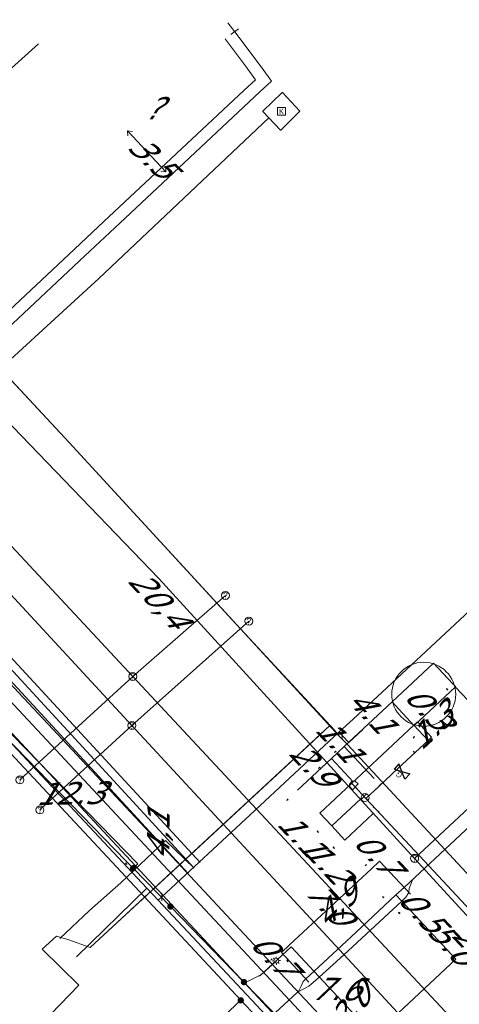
# Model space of a CAD drawing. Header units: metres. Extents: x 124576 to 133557, y 395865 to 402386.
# Tile 366 of 447: x 130347 to 130375, y 400953 to 401015. Entities that reach past the tile are written whole.
import ezdxf
from ezdxf.enums import TextEntityAlignment as Align

# ---------------------------------------------------------------- set-up
doc = ezdxf.new("R2010")
doc.units = ezdxf.units.M
doc.header["$MEASUREMENT"] = 0
for name, color, linetype, lineweight, true_color in [('LG_Datatransport_Eurofiber_Nederland_BV', 3, 'Continuous', 13, 0x00ff00), ('LG_Datatransport_KPN_BV', 3, 'Continuous', 13, 0x00ff00), ('LG_Gas_Hoge_Druk', 7, 'Continuous', 13, 0xff9b00), ('LG_Gas_Hoge_Druk_Enexis_Netbeheer_BV', 7, 'Continuous', 13, 0xff9b00), ('LG_Gas_Hoge_Druk_P_Enexis_Netbeheer_BV', 7, 'Continuous', 13, 0xff9b00), ('LG_Gas_Lage_Druk', 7, 'Continuous', 13, 0xffdc7d), ('LG_Gas_Lage_Druk_P_Enexis_Netbeheer_BV', 7, 'Continuous', 13, 0xffdc7d), ('LG_Laag_Spanning', 7, 'Continuous', 13, 0x960000), ('LG_Laag_Spanning_Enexis_Netbeheer_BV', 7, 'Continuous', 13, 0x960000), ('LG_Midden_Spanning', 7, 'Continuous', 13, 0xd20000), ('LG_Midden_Spanning_Enexis_Netbeheer_BV', 7, 'Continuous', 13, 0xd20000), ('LG_Riool_Vrij_Verval_Gemeente_Tilburg_Ruimtelijke_Uitvoering', 7, 'Continuous', 13, 0xca00a0), ('LG_unet-4_Brabant_Water', 5, 'Continuous', 13, 0x0000ff), ('LG_warmte_Ennatuurlijk_BV', 7, 'Continuous', 13, 0x008080), ('MV_warmte_lijn', 7, 'Continuous', 0, 0x008080)]:
    doc.layers.add(name, color=color, linetype=linetype, lineweight=lineweight, true_color=true_color)
for name, color, linetype, lineweight in [('LG_Datatransport_P_KPN_BV', 7, 'Continuous', 0), ('LG_Laag_Spanning_P_Enexis_Netbeheer_BV', 7, 'Continuous', 0), ('LG_Midden_Spanning_P_Enexis_Netbeheer_BV', 7, 'Continuous', 0), ('LG_n00003_Spitters_Electrotechniek_BV', 7, 'Continuous', 13), ('LG_overig_P_Gemeente_Tilburg_Ruimtelijke_Uitvoering', 7, 'Continuous', 0), ('LG_Riool_Vrij_Verval_P_Gemeente_Tilburg_Ruimtelijke_Uitvoering', 7, 'Continuous', 0), ('LG_unet-4_P_Brabant_Water', 7, 'Continuous', 0), ('MV_Datatransport', 7, 'Continuous', 0), ('MV_Gas_Hoge_Druk', 7, 'Continuous', 0), ('MV_Gas_Hoge_Druk_lijn', 7, 'Continuous', 0), ('MV_Gas_Hoge_Druk_pijl', 7, 'Continuous', 0), ('MV_Laag_Spanning', 7, 'Continuous', 0), ('MV_Laag_Spanning_lijn', 7, 'Continuous', 0), ('MV_Laag_Spanning_pijl', 7, 'Continuous', 0), ('MV_Midden_Spanning', 7, 'Continuous', 0), ('MV_Midden_Spanning_lijn', 7, 'Continuous', 0), ('MV_Midden_Spanning_pijl', 7, 'Continuous', 0), ('MV_unet-4', 7, 'Continuous', 0), ('MV_warmte', 7, 'Continuous', 0)]:
    doc.layers.add(name, color=color, linetype=linetype, lineweight=lineweight)
doc.styles.add('Klic_Annotatie', font='verdanai.ttf', dxfattribs={"oblique": 20, "height": 1.4})
doc.styles.add('Style-Arial Narrow', font='ARIALN.TTF')

# ---------------------------------------------------------------- blocks, each defined once
blk = doc.blocks.new('Mof')
at = {"layer": 'LG_Laag_Spanning_P_Enexis_Netbeheer_BV'}
h = blk.add_hatch(color=256, dxfattribs=at)
edge = h.paths.add_edge_path()
edge.add_arc((0, 0), 2, 0, 360)
blk = doc.blocks.new('Mof_1')
at = {"layer": 'LG_Midden_Spanning_P_Enexis_Netbeheer_BV'}
h = blk.add_hatch(color=256, dxfattribs=at)
edge = h.paths.add_edge_path()
edge.add_arc((0, 0), 2, 0, 360)
blk = doc.blocks.new('Streetlight')
at = {"layer": 'LG_Laag_Spanning_P_Enexis_Netbeheer_BV'}
for p, q in [((-1.77, 1.77), (-1.06, 1.06)), ((0, 2.5), (0, 1.5)), ((1.77, 1.77), (1.06, 1.06)), ((-1.06, -1.06), (-1.77, -1.77)), ((0, -1.5), (0, -2.5)), ((1.06, -1.06), (1.77, -1.77))]:
    blk.add_line(p, q, dxfattribs=at)
at = {"layer": 'LG_Laag_Spanning_P_Enexis_Netbeheer_BV', "flags": 128}
for points in [[(-2.5, 0), (-1.5, 0)], [(1.5, 0), (2.5, 0)]]:
    blk.add_lwpolyline(points, dxfattribs=at)
at = {"layer": 'LG_Laag_Spanning_P_Enexis_Netbeheer_BV'}
blk.add_circle((0, 0), 1.5, dxfattribs=at)
blk = doc.blocks.new('Eindkap_1')
at = {"layer": 'LG_Gas_Hoge_Druk_P_Enexis_Netbeheer_BV', "flags": 128}
blk.add_lwpolyline([(-0.75, -2.5), (1.75, -2.5), (1.75, 2.5), (-0.75, 2.5), (-2.02, 1.24), (-2.02, -1.24), (-0.75, -2.5)], close=True, dxfattribs=at)
blk = doc.blocks.new('Verloopstuk_1')
at = {"layer": 'LG_Gas_Hoge_Druk_P_Enexis_Netbeheer_BV', "lineweight": 30, "flags": 128}
for points in [[(-3.02, -0.01), (-7.65, -2.3), (-7.57, 2.29), (-3.02, -0.01)], [(-3.02, -0.01), (1.62, -2.3), (1.54, 2.29), (-3.02, -0.01)]]:
    blk.add_lwpolyline(points, close=True, dxfattribs=at)
at = {"layer": 'LG_Gas_Hoge_Druk_P_Enexis_Netbeheer_BV', "color": 7, "linetype": 'Continuous', "style": 'Style-Arial Narrow'}
blk.add_text('G', height=3.5, dxfattribs=at).set_placement((-3.05, 2.63), align=Align.MIDDLE_CENTER)
blk = doc.blocks.new('Tstuk_1')
at = {"layer": 'LG_Gas_Hoge_Druk_P_Enexis_Netbeheer_BV'}
for p, q in [((-2.28, 1.77), (2.28, 1.77)), ((0, -1.77), (0, 1.77))]:
    blk.add_line(p, q, dxfattribs=at)
blk.add_circle((0, 0.73), 2.5, dxfattribs=at)
blk = doc.blocks.new('Afsluiter_1')
at = {"layer": 'LG_Gas_Hoge_Druk_P_Enexis_Netbeheer_BV'}
blk.add_line((0, -2.5), (0, 2.5), dxfattribs=at)
at = {"layer": 'LG_Gas_Hoge_Druk_P_Enexis_Netbeheer_BV', "extrusion": (0, 0, -1)}
blk.add_solid([(0.25, 2.5), (-0.25, 2.5), (0.25, -2.5), (-0.25, -2.5)], dxfattribs=at)
blk = doc.blocks.new('m_pijl')
at = {"layer": 'MV_Laag_Spanning_pijl'}
blk.add_hatch(color=7, dxfattribs=at).paths.add_polyline_path([(-1, -0.33), (-1, 0), (-1, 0.33), (0, 0)])
at = {"layer": 'MV_Laag_Spanning_pijl', "flags": 128}
blk.add_lwpolyline([(-1, 0), (-1, 0.33), (0, 0), (-1, -0.33), (-1, 0)], close=True, dxfattribs=at)
blk = doc.blocks.new('m_pijl_1')
at = {"layer": 'MV_Midden_Spanning_pijl'}
blk.add_hatch(color=7, dxfattribs=at).paths.add_polyline_path([(-1, -0.33), (-1, 0), (-1, 0.33), (0, 0)])
at = {"layer": 'MV_Midden_Spanning_pijl', "flags": 128}
blk.add_lwpolyline([(-1, 0), (-1, 0.33), (0, 0), (-1, -0.33), (-1, 0)], close=True, dxfattribs=at)
blk = doc.blocks.new('m_pijl_3')
at = {"layer": 'MV_Gas_Hoge_Druk_pijl'}
blk.add_hatch(color=7, dxfattribs=at).paths.add_polyline_path([(-1, -0.33), (-1, 0), (-1, 0.33), (0, 0)])
at = {"layer": 'MV_Gas_Hoge_Druk_pijl', "flags": 128}
blk.add_lwpolyline([(-1, 0), (-1, 0.33), (0, 0), (-1, -0.33), (-1, 0)], close=True, dxfattribs=at)
blk = doc.blocks.new('Klantstation')
at = {"layer": 'LG_Laag_Spanning_P_Enexis_Netbeheer_BV', "flags": 128}
blk.add_lwpolyline([(-2.5, -2.31), (2.5, -2.31), (2.5, 2.31), (-2.5, 2.31), (-2.5, -2.31)], close=True, dxfattribs=at)
at = {"layer": 'LG_Laag_Spanning_P_Enexis_Netbeheer_BV', "color": 7, "linetype": 'Continuous', "style": 'Style-Arial Narrow'}
blk.add_text('K', height=3.5, dxfattribs=at).set_placement((0, 0), align=Align.MIDDLE_CENTER)
blk = doc.blocks.new('Klantstation_1')
at = {"layer": 'LG_Midden_Spanning_P_Enexis_Netbeheer_BV', "flags": 128}
blk.add_lwpolyline([(-2.5, -2.31), (2.5, -2.31), (2.5, 2.31), (-2.5, 2.31), (-2.5, -2.31)], close=True, dxfattribs=at)
at = {"layer": 'LG_Midden_Spanning_P_Enexis_Netbeheer_BV', "color": 7, "linetype": 'Continuous', "style": 'Style-Arial Narrow'}
blk.add_text('K', height=3.5, dxfattribs=at).set_placement((0, 0), align=Align.MIDDLE_CENTER)
blk = doc.blocks.new('Afsluiter_2')
at = {"layer": 'LG_unet-4_P_Brabant_Water'}
blk.add_line((0, -2.5), (0, 2.5), dxfattribs=at)
blk.add_solid([(-0.25, 2.5), (0.25, 2.5), (-0.25, -2.5), (0.25, -2.5)], dxfattribs=at)
blk = doc.blocks.new('Onbekend_1')
at = {"layer": 'LG_overig_P_Gemeente_Tilburg_Ruimtelijke_Uitvoering'}
blk.add_hatch(color=256, dxfattribs=at).paths.add_polyline_path([(-0.25, -1.07, -0.262633), (0.23, 0.15), (0.59, 0.47, 0.379827), (0.7, 1.26), (0.69, 1.26, 0.228508), (-0.03, 1.53), (-0.03, 1.52, 0.459053), (-0.82, 0.79), (-1.29, 0.85, -0.414214), (-0.08, 2, -0.243799), (1.09, 1.52, -0.379827), (0.9, 0.11), (0.54, -0.2, 0.262633), (0.23, -1.08), (-0.17, -1.07)])
blk.add_circle((0, 0), 2.5, dxfattribs=at)
at = {"layer": 'LG_overig_P_Gemeente_Tilburg_Ruimtelijke_Uitvoering', "extrusion": (0, 0, -1)}
blk.add_solid([(0.34, -2.06), (-0.21, -2.06), (0.34, -1.51), (-0.21, -1.51)], dxfattribs=at)
blk = doc.blocks.new('Onbekend_2')
at = {"layer": 'LG_Riool_Vrij_Verval_P_Gemeente_Tilburg_Ruimtelijke_Uitvoering'}
blk.add_hatch(color=256, dxfattribs=at).paths.add_polyline_path([(-0.25, -1.07, -0.262633), (0.23, 0.15), (0.59, 0.47, 0.379827), (0.7, 1.26), (0.69, 1.26, 0.228508), (-0.03, 1.53), (-0.03, 1.52, 0.459053), (-0.82, 0.79), (-1.29, 0.85, -0.414214), (-0.08, 2, -0.243799), (1.09, 1.52, -0.379827), (0.9, 0.11), (0.54, -0.2, 0.262633), (0.23, -1.08), (-0.17, -1.07)])
blk.add_circle((0, 0), 2.5, dxfattribs=at)
at = {"layer": 'LG_Riool_Vrij_Verval_P_Gemeente_Tilburg_Ruimtelijke_Uitvoering', "extrusion": (0, 0, -1)}
blk.add_solid([(0.34, -2.06), (-0.21, -2.06), (0.34, -1.51), (-0.21, -1.51)], dxfattribs=at)
blk = doc.blocks.new('Onbekend_3')
at = {"layer": 'LG_Datatransport_P_KPN_BV'}
blk.add_hatch(color=256, dxfattribs=at).paths.add_polyline_path([(-0.25, -1.07, -0.262633), (0.23, 0.15), (0.59, 0.47, 0.379827), (0.7, 1.26), (0.69, 1.26, 0.228508), (-0.03, 1.53), (-0.03, 1.52, 0.459053), (-0.82, 0.79), (-1.29, 0.85, -0.414214), (-0.08, 2, -0.243799), (1.09, 1.52, -0.379827), (0.9, 0.11), (0.54, -0.2, 0.262633), (0.23, -1.08), (-0.17, -1.07)])
blk.add_circle((0, 0), 2.5, dxfattribs=at)
at = {"layer": 'LG_Datatransport_P_KPN_BV', "extrusion": (0, 0, -1)}
blk.add_solid([(0.34, -2.06), (-0.21, -2.06), (0.34, -1.51), (-0.21, -1.51)], dxfattribs=at)

msp = doc.modelspace()

# ---------------------------------------------------------------- linework, layer by layer
at = {"layer": 'LG_Datatransport_Eurofiber_Nederland_BV'}
msp.add_line((130358.3, 400962.9), (130365.355, 400969.451), dxfattribs=at)
at = {"layer": 'LG_Datatransport_Eurofiber_Nederland_BV', "flags": 128}
for points in [[(130421.493, 400911), (130421.6, 400911.1), (130416.3, 400916.9), (130409, 400924.9), (130398.7, 400936), (130390.2, 400945.2), (130378.9, 400957.5), (130378.1, 400958.3), (130377.6, 400958.8), (130377.3, 400959.2), (130375.5, 400961.2), (130367.8, 400969.5), (130367.3, 400970), (130367, 400970.4), (130360.6, 400977.3), (130350.4, 400988.4), (130336.6, 401003.2), (130336.1, 401003.6), (130335.8, 401004), (130332.8, 401007.3), (130341.9, 401015.6), (130343.7, 401017), (130365.293, 401035.361)], [(130409, 400924.9), (130400.88, 400933.64), (130378.1, 400958.3), (130377.6, 400958.8), (130377.3, 400959.2), (130375.5, 400961.2), (130367.8, 400969.5), (130367.3, 400970), (130367, 400970.4), (130360.6, 400977.3), (130350.4, 400988.4), (130338.21, 401001.48), (130336.6, 401003.2), (130336.1, 401003.6), (130332.8, 401007.3), (130321.98, 401018.07)], [(130375.5, 400961.2), (130367.8, 400969.5), (130367.3, 400970), (130367, 400970.4), (130360.6, 400977.3), (130350.4, 400988.4), (130336.6, 401003.2), (130336.1, 401003.6), (130335.8, 401004), (130334.5, 401005.4), (130325, 400996.6), (130323.7, 400995.4), (130321.9, 400997.4), (130320.6, 400998.6), (130319.7, 400999.3), (130319.1, 400999.7), (130318, 401000.3), (130317.1, 401000.6), (130316.3, 401000.9), (130315.5, 401001.1), (130314.1, 401001.3), (130313.5, 401001.3), (130312.7, 401001.3), (130311.9, 401001.3)], [(130338.207, 401001.477), (130350.4, 400988.4), (130367.3, 400970)], [(130365.355, 400969.451), (130366.7, 400970.7), (130367.3, 400970)], [(130421.493, 400911), (130421.6, 400911.1), (130409, 400924.9), (130398.7, 400936), (130378.9, 400957.5), (130378.1, 400958.3), (130377.6, 400958.8), (130375.5, 400961.2), (130367.8, 400969.5), (130367.3, 400970), (130366.7, 400970.7), (130365.532, 400969.616)], [(130367.3, 400970), (130367.8, 400969.5), (130375.5, 400961.2), (130377.3, 400959.2), (130377.6, 400958.8)], [(130335.1, 400938), (130351.001, 400954.431), (130348.697, 400956.684), (130349.6, 400957.5), (130350.3, 400957.3), (130351.7, 400956.8), (130365.532, 400969.616)], [(130349.6, 400957.5), (130350.3, 400957.3), (130351.7, 400956.8), (130358.3, 400962.9)]]:
    msp.add_lwpolyline(points, dxfattribs=at)
at = {"layer": 'LG_Datatransport_KPN_BV', "flags": 128}
for points in [[(130321.315, 401016.152), (130329.04, 401007.883), (130336.632, 401000), (130356.003, 400979.889), (130372.007, 400962.379)], [(130372.007, 400962.379), (130379.134, 400969.033), (130393.981, 400984.147), (130407.774, 401000), (130411.358, 401004.118), (130414.054, 401007.48), (130414.225, 401007.623), (130414.407, 401007.752), (130414.599, 401007.866), (130414.799, 401007.963), (130415.007, 401008.043), (130415.221, 401008.106), (130415.439, 401008.152), (130415.66, 401008.179), (130415.883, 401008.188), (130416.106, 401008.179), (130416.327, 401008.151), (130419.553, 401006.538)], [(130321.867, 400997.969), (130339.952, 400978.598), (130346.253, 400970.791), (130366.775, 400948.773), (130378.967, 400935.607), (130384.14, 400929.9)], [(130376.842, 400957.091), (130376.407, 400957.567), (130372.007, 400962.379)]]:
    msp.add_lwpolyline(points, dxfattribs=at)
at = {"layer": 'LG_Gas_Hoge_Druk', "flags": 128}
msp.add_lwpolyline([(130371.964, 400970.7), (130371.965, 400970.7), (130371.966, 400970.701), (130371.967, 400970.701), (130371.968, 400970.702), (130371.97, 400970.703), (130374.555, 400973.115), (130374.556, 400973.116), (130374.556, 400973.117), (130374.557, 400973.118), (130374.558, 400973.119), (130374.558, 400973.12), (130374.558, 400973.121), (130374.558, 400973.123), (130374.558, 400973.124), (130374.557, 400973.125), (130374.557, 400973.126), (130374.556, 400973.127), (130374.555, 400973.129), (130374.395, 400973.3), (130373.19, 400974.591), (130373.189, 400974.592), (130373.188, 400974.592), (130373.187, 400974.593), (130373.186, 400974.594), (130373.185, 400974.594), (130373.184, 400974.594), (130373.182, 400974.594), (130373.181, 400974.594), (130373.18, 400974.593), (130373.179, 400974.593), (130373.178, 400974.592), (130373.176, 400974.591), (130370.591, 400972.179), (130370.59, 400972.178), (130370.59, 400972.177), (130370.589, 400972.176), (130370.589, 400972.175), (130370.588, 400972.174), (130370.588, 400972.173), (130370.588, 400972.171), (130370.588, 400972.17), (130370.589, 400972.169), (130370.589, 400972.168), (130370.59, 400972.167), (130370.591, 400972.165), (130371.956, 400970.703), (130371.957, 400970.702), (130371.958, 400970.702), (130371.959, 400970.701), (130371.96, 400970.701), (130371.961, 400970.7), (130371.962, 400970.7), (130371.964, 400970.7)], dxfattribs=at)
at = {"layer": 'LG_Gas_Hoge_Druk_Enexis_Netbeheer_BV'}
for p, q in [((130369.767, 400966.881), (130370.985, 400968.018)), ((130368.231, 400966.909), (130368.168, 400966.977)), ((130368.96, 400966.128), (130368.231, 400966.909)), ((130368.96, 400966.128), (130369.767, 400966.881)), ((130369.602, 400965.439), (130368.96, 400966.128))]:
    msp.add_line(p, q, dxfattribs=at)
at = {"layer": 'LG_Gas_Hoge_Druk_Enexis_Netbeheer_BV', "flags": 128}
for points in [[(130370.985, 400968.018), (130372.85, 400969.76), (130373.069, 400969.965), (130372.183, 400970.915)], [(130420.543, 400911), (130408.08, 400924.189), (130388.846, 400944.809), (130372.309, 400962.538), (130369.602, 400965.439)]]:
    msp.add_lwpolyline(points, dxfattribs=at)
at = {"layer": 'LG_Gas_Hoge_Druk_P_Enexis_Netbeheer_BV'}
msp.add_circle((130372.573, 400972.647), 2, dxfattribs=at)
at = {"layer": 'LG_Gas_Lage_Druk', "flags": 128}
msp.add_lwpolyline([(130371.964, 400970.7), (130371.965, 400970.7), (130371.966, 400970.701), (130371.967, 400970.701), (130371.968, 400970.702), (130371.97, 400970.703), (130374.555, 400973.115), (130374.556, 400973.116), (130374.556, 400973.117), (130374.557, 400973.118), (130374.558, 400973.119), (130374.558, 400973.12), (130374.558, 400973.121), (130374.558, 400973.123), (130374.558, 400973.124), (130374.557, 400973.125), (130374.557, 400973.126), (130374.556, 400973.127), (130374.555, 400973.129), (130374.395, 400973.3), (130373.19, 400974.591), (130373.189, 400974.592), (130373.188, 400974.592), (130373.187, 400974.593), (130373.186, 400974.594), (130373.185, 400974.594), (130373.184, 400974.594), (130373.182, 400974.594), (130373.181, 400974.594), (130373.18, 400974.593), (130373.179, 400974.593), (130373.178, 400974.592), (130373.176, 400974.591), (130370.591, 400972.179), (130370.59, 400972.178), (130370.59, 400972.177), (130370.589, 400972.176), (130370.589, 400972.175), (130370.588, 400972.174), (130370.588, 400972.173), (130370.588, 400972.171), (130370.588, 400972.17), (130370.589, 400972.169), (130370.589, 400972.168), (130370.59, 400972.167), (130370.591, 400972.165), (130371.956, 400970.703), (130371.957, 400970.702), (130371.958, 400970.702), (130371.959, 400970.701), (130371.96, 400970.701), (130371.961, 400970.7), (130371.962, 400970.7), (130371.964, 400970.7)], dxfattribs=at)
at = {"layer": 'LG_Gas_Lage_Druk_P_Enexis_Netbeheer_BV'}
msp.add_circle((130372.573, 400972.647), 2, dxfattribs=at)
at = {"layer": 'LG_Laag_Spanning', "flags": 128}
msp.add_lwpolyline([(130363.619, 401007.952), (130363.62, 401007.952), (130363.621, 401007.953), (130363.622, 401007.953), (130363.624, 401007.954), (130363.625, 401007.954), (130363.625, 401007.955), (130364.833, 401009.134), (130364.834, 401009.135), (130364.835, 401009.136), (130364.835, 401009.137), (130364.836, 401009.138), (130364.836, 401009.139), (130364.836, 401009.141), (130364.836, 401009.142), (130364.836, 401009.143), (130364.835, 401009.144), (130364.835, 401009.146), (130364.834, 401009.147), (130364.833, 401009.148), (130363.731, 401010.313), (130363.73, 401010.314), (130363.729, 401010.314), (130363.728, 401010.315), (130363.727, 401010.316), (130363.726, 401010.316), (130363.725, 401010.316), (130363.723, 401010.316), (130363.722, 401010.316), (130363.721, 401010.315), (130363.72, 401010.315), (130363.719, 401010.314), (130363.718, 401010.314), (130363.717, 401010.313), (130362.509, 401009.134), (130362.508, 401009.133), (130362.507, 401009.132), (130362.507, 401009.131), (130362.506, 401009.13), (130362.506, 401009.129), (130362.506, 401009.127), (130362.506, 401009.126), (130362.506, 401009.125), (130362.507, 401009.124), (130362.507, 401009.123), (130362.508, 401009.121), (130362.509, 401009.12), (130363.611, 401007.955), (130363.612, 401007.954), (130363.613, 401007.954), (130363.614, 401007.953), (130363.615, 401007.953), (130363.616, 401007.952), (130363.617, 401007.952), (130363.619, 401007.952)], dxfattribs=at)
at = {"layer": 'LG_Laag_Spanning_Enexis_Netbeheer_BV', "flags": 128}
for points in [[(130367.061, 400948.738), (130361.328, 400954.632), (130356.725, 400959.364), (130354.393, 400961.762), (130353.964, 400962.203), (130341.481, 400975.035), (130340.459, 400976.13), (130330.53, 400986.775), (130330.265, 400987.059), (130329.916, 400987.433), (130328.988, 400988.428), (130324.475, 400993.266), (130324.089, 400993.68), (130321.329, 400996.638), (130321.01, 400996.98), (130320.054, 400998.005), (130317.871, 400999.691), (130315.327, 401000.546), (130310.844, 401000.26), (130307.489, 400998.346)], [(130367.061, 400948.738), (130361.328, 400954.632), (130356.725, 400959.364), (130354.393, 400961.762), (130353.964, 400962.203), (130341.481, 400975.035), (130340.459, 400976.13), (130330.53, 400986.775), (130330.265, 400987.059), (130329.916, 400987.433), (130328.988, 400988.428), (130324.475, 400993.266), (130324.089, 400993.68), (130321.329, 400996.638), (130321.01, 400996.98), (130320.054, 400998.005), (130317.871, 400999.691), (130315.327, 401000.546), (130310.844, 401000.26)], [(130402.252, 400911), (130389.226, 400924.969), (130383.922, 400930.657), (130373.06, 400942.306), (130368.153, 400947.568), (130367.606, 400948.155), (130367.183, 400948.607), (130367.061, 400948.738), (130361.328, 400954.632), (130356.725, 400959.364), (130354.393, 400961.762), (130353.964, 400962.203), (130341.481, 400975.035), (130340.459, 400976.13), (130330.53, 400986.775), (130330.265, 400987.059)], [(130367.061, 400948.738), (130361.328, 400954.632), (130356.725, 400959.364), (130354.393, 400961.762), (130353.964, 400962.203), (130341.481, 400975.035), (130340.459, 400976.13), (130330.53, 400986.775), (130330.265, 400987.059)], [(130361.328, 400954.632), (130361.559, 400954.673), (130362.417, 400955.101), (130363.353, 400955.973)]]:
    msp.add_lwpolyline(points, dxfattribs=at)
at = {"layer": 'LG_Midden_Spanning', "flags": 128}
msp.add_lwpolyline([(130363.619, 401007.952), (130363.62, 401007.952), (130363.621, 401007.953), (130363.622, 401007.953), (130363.624, 401007.954), (130363.625, 401007.954), (130363.625, 401007.955), (130364.833, 401009.134), (130364.834, 401009.135), (130364.835, 401009.136), (130364.835, 401009.137), (130364.836, 401009.138), (130364.836, 401009.139), (130364.836, 401009.141), (130364.836, 401009.142), (130364.836, 401009.143), (130364.835, 401009.144), (130364.835, 401009.146), (130364.834, 401009.147), (130364.833, 401009.148), (130363.731, 401010.313), (130363.73, 401010.314), (130363.729, 401010.314), (130363.728, 401010.315), (130363.727, 401010.316), (130363.726, 401010.316), (130363.725, 401010.316), (130363.723, 401010.316), (130363.722, 401010.316), (130363.721, 401010.315), (130363.72, 401010.315), (130363.719, 401010.314), (130363.718, 401010.314), (130363.717, 401010.313), (130362.509, 401009.134), (130362.508, 401009.133), (130362.507, 401009.132), (130362.507, 401009.131), (130362.506, 401009.13), (130362.506, 401009.129), (130362.506, 401009.127), (130362.506, 401009.126), (130362.506, 401009.125), (130362.507, 401009.124), (130362.507, 401009.123), (130362.508, 401009.121), (130362.509, 401009.12), (130362.885, 401008.723), (130363.611, 401007.955), (130363.612, 401007.954), (130363.613, 401007.954), (130363.614, 401007.953), (130363.615, 401007.953), (130363.616, 401007.952), (130363.618, 401007.952), (130363.619, 401007.952)], dxfattribs=at)
at = {"layer": 'LG_Midden_Spanning_Enexis_Netbeheer_BV'}
for p, q in [((130372.013, 400961.181), (130371.35, 400960.563)), ((130364.653, 400953.977), (130363.284, 400952.7)), ((130362.102, 400952.449), (130361.128, 400953.493))]:
    msp.add_line(p, q, dxfattribs=at)
at = {"layer": 'LG_Midden_Spanning_Enexis_Netbeheer_BV', "flags": 128}
for points in [[(130345.806, 400929.091), (130346.077, 400928.804), (130346.784, 400928.779), (130366.113, 400946.786), (130366.428, 400947.08), (130366.432, 400947.083), (130366.456, 400947.781), (130365.153, 400949.178), (130363.056, 400951.426), (130362.102, 400952.449), (130361.128, 400953.493), (130335.164, 400981.329), (130335.223, 400983.025), (130337.183, 400984.853), (130338.536, 400986.115), (130340.299, 400987.743), (130343.939, 400991.069), (130352.25, 400998.664), (130362.892, 401008.73)], [(130361.128, 400953.493), (130335.164, 400981.329), (130335.223, 400983.025), (130337.183, 400984.853), (130338.536, 400986.115), (130340.299, 400987.743), (130343.939, 400991.069), (130352.25, 400998.664), (130362.892, 401008.73)], [(130343.939, 400991.069), (130352.25, 400998.664), (130362.892, 401008.73)], [(130418.376, 400999.125), (130416.112, 401000.729), (130414.255, 401000.604), (130379.324, 400968.004), (130372.013, 400961.181), (130371.35, 400960.563), (130370.839, 400960.086), (130368.32, 400957.74), (130365.725, 400955.319), (130365.207, 400954.836), (130365.039, 400954.679), (130364.9, 400954.379), (130364.762, 400954.079), (130364.653, 400953.977), (130363.284, 400952.7), (130362.982, 400952.418), (130362.102, 400952.449), (130361.128, 400953.493)], [(130418.376, 400999.125), (130416.112, 401000.729), (130414.255, 401000.604), (130379.324, 400968.004), (130372.013, 400961.181), (130371.862, 400961.041), (130371.662, 400960.494), (130371.644, 400960.248), (130371.463, 400959.948), (130371.198, 400959.701), (130367.58, 400956.331), (130365.794, 400954.728), (130365.533, 400954.502), (130365.394, 400954.382), (130365.035, 400954.195), (130364.682, 400954.004), (130364.653, 400953.977), (130363.284, 400952.7), (130362.981, 400952.417), (130362.951, 400951.539), (130363.056, 400951.426), (130365.153, 400949.178)], [(130418.376, 400999.125), (130416.112, 401000.729), (130414.255, 401000.604), (130379.324, 400968.004), (130372.013, 400961.181)], [(130361.128, 400953.493), (130335.164, 400981.329), (130335.223, 400983.025), (130337.183, 400984.853)], [(130371.644, 400960.248), (130371.662, 400960.494), (130371.862, 400961.041), (130372.013, 400961.181)], [(130371.35, 400960.563), (130370.839, 400960.086), (130368.32, 400957.74), (130365.725, 400955.319), (130365.207, 400954.836)], [(130371.35, 400960.563), (130370.839, 400960.086), (130368.32, 400957.74), (130365.725, 400955.319), (130365.207, 400954.836)], [(130371.35, 400960.563), (130370.839, 400960.086), (130368.32, 400957.74), (130365.725, 400955.319), (130365.207, 400954.836)], [(130365.533, 400954.502), (130365.794, 400954.728), (130367.58, 400956.331), (130371.198, 400959.701), (130371.463, 400959.948), (130371.644, 400960.248)], [(130365.533, 400954.502), (130365.794, 400954.728), (130367.58, 400956.331), (130371.198, 400959.701), (130371.463, 400959.948), (130371.644, 400960.248)], [(130365.533, 400954.502), (130365.794, 400954.728), (130367.58, 400956.331), (130371.198, 400959.701), (130371.463, 400959.948), (130371.644, 400960.248)], [(130365.207, 400954.836), (130365.039, 400954.679), (130364.9, 400954.379), (130364.762, 400954.079), (130364.653, 400953.977)], [(130364.653, 400953.977), (130364.682, 400954.004), (130365.035, 400954.195), (130365.394, 400954.382), (130365.533, 400954.502)]]:
    msp.add_lwpolyline(points, dxfattribs=at)
at = {"layer": 'LG_n00003_Spitters_Electrotechniek_BV'}
for p, q in [((130358.582, 400962.113), (130342.371, 400979.696)), ((130357.846, 400961.435), (130341.635, 400979.018)), ((130342.003, 400979.357), (130358.214, 400961.774)), ((130356.41, 400963.501), (130353.644, 400960.867)), ((130358.214, 400961.774), (130356.41, 400963.501)), ((130353.615, 400960.84), (130351.669, 400959.11)), ((130353.644, 400960.867), (130353.615, 400960.84)), ((130351.669, 400959.11), (130349.798, 400957.365))]:
    msp.add_line(p, q, dxfattribs=at)
at = {"layer": 'LG_Riool_Vrij_Verval_Gemeente_Tilburg_Ruimtelijke_Uitvoering'}
for p, q in [((130319.6, 401011.13), (130354.37, 400973.76)), ((130320.61, 401007.1), (130354.32, 400970.69)), ((130360.17, 400978.83), (130354.37, 400973.76)), ((130361.63, 400977.22), (130354.32, 400970.69)), ((130347.31, 400967.29), (130354.37, 400973.76)), ((130354.37, 400973.76), (130388.21, 400937.47)), ((130348.56, 400965.41), (130354.32, 400970.69)), ((130354.32, 400970.69), (130388.36, 400933.9))]:
    msp.add_line(p, q, dxfattribs=at)
at = {"layer": 'LG_unet-4_Brabant_Water'}
for p, q in [((130368.15, 400971.1), (130367.27, 400970.28)), ((130367.27, 400970.28), (130367.48, 400970.06)), ((130350.86, 400956.22), (130355.26, 400960.51)), ((130355.97, 400959.76), (130356.19, 400959.97)), ((130366.44, 400948.58), (130355.97, 400959.76))]:
    msp.add_line(p, q, dxfattribs=at)
at = {"layer": 'LG_unet-4_Brabant_Water', "flags": 128}
for points in [[(130348.48, 401013.35), (130325.69, 400992.85), (130324.99, 400992.88)], [(130323.74, 400994.21), (130324.99, 400992.88), (130355.26, 400960.51), (130355.97, 400959.76)], [(130415.79, 400983.25), (130415.65, 400982.99), (130393.06, 400994.29), (130368.15, 400971.1)], [(130368.76, 400970.44), (130367.89, 400969.62), (130367.48, 400970.06)], [(130367.27, 400970.28), (130361.71, 400965.1), (130356.19, 400959.97)]]:
    msp.add_lwpolyline(points, dxfattribs=at)
at = {"layer": 'LG_warmte_Ennatuurlijk_BV'}
for p, q in [((130360.328, 401014.677), (130360.747, 401014.116)), ((130360.987, 401014.296), (130360.507, 401013.936))]:
    msp.add_line(p, q, dxfattribs=at)
at = {"layer": 'LG_warmte_Ennatuurlijk_BV', "flags": 128}
for points in [[(130360.747, 401014.116), (130362.457, 401011.827), (130363.056, 401011.026), (130362.326, 401010.343), (130353.565, 401002.143), (130351.375, 401000.093), (130345.087, 400994.208), (130336.326, 400986.008), (130335.839, 400985.553), (130335.259, 400985.01), (130334.529, 400984.327), (130335.126, 400983.687), (130335.723, 400983.047), (130336.198, 400983.49)], [(130360.147, 401013.668), (130361.456, 401011.915), (130362.054, 401011.114), (130361.324, 401010.431), (130352.562, 401002.232), (130350.372, 401000.182), (130344.574, 400994.756), (130335.813, 400986.556), (130335.544, 400986.305), (130334.199, 400985.046), (130333.469, 400984.363), (130334.151, 400983.632), (130335.005, 400982.718), (130335.687, 400981.987), (130337.259, 400983.453)], [(130367.076, 400950.388), (130363.585, 400954.13), (130355.399, 400962.905), (130347.214, 400971.68), (130339.029, 400980.455), (130336.198, 400983.49)], [(130368.137, 400950.351), (130363.622, 400955.191), (130355.436, 400963.966), (130347.251, 400972.741), (130339.066, 400981.516), (130337.259, 400983.453)]]:
    msp.add_lwpolyline(points, dxfattribs=at)
at = {"layer": 'MV_Gas_Hoge_Druk_lijn'}
for p, q in [((130371.963, 400970.71), (130366.067, 400965.209)), ((130367.6, 400969.375), (130369.473, 400967.37)), ((130366.796, 400968.624), (130368.16, 400967.162)), ((130366.817, 400964.404), (130368.634, 400966.097)), ((130367.635, 400963.525), (130369.412, 400965.181))]:
    msp.add_line(p, q, dxfattribs=at)
at = {"layer": 'MV_Gas_Hoge_Druk_pijl'}
for p, q in [((130370.598, 400972.172), (130367.6, 400969.375)), ((130371.963, 400970.71), (130372.182, 400970.915)), ((130371.963, 400970.71), (130372.85, 400969.76)), ((130367.6, 400969.375), (130366.796, 400968.624)), ((130366.796, 400968.624), (130364.676, 400966.646)), ((130366.067, 400965.209), (130366.817, 400964.404)), ((130366.817, 400964.404), (130367.635, 400963.525))]:
    msp.add_line(p, q, dxfattribs=at)
at = {"layer": 'MV_Laag_Spanning_lijn'}
for p, q in [((130354.68, 400962.041), (130354.393, 400961.762)), ((130364.281, 400956.838), (130362.308, 400954.998))]:
    msp.add_line(p, q, dxfattribs=at)
at = {"layer": 'MV_Laag_Spanning_pijl'}
for p, q in [((130346.103, 400970.858), (130354.68, 400962.041)), ((130369.474, 400951.289), (130364.289, 400956.845))]:
    msp.add_line(p, q, dxfattribs=at)
at = {"layer": 'MV_Midden_Spanning_lijn'}
for p, q in [((130369.817, 400962.209), (130371.752, 400960.132)), ((130363.671, 400956.484), (130365.393, 400954.636))]:
    msp.add_line(p, q, dxfattribs=at)
at = {"layer": 'MV_Midden_Spanning_lijn', "flags": 128}
msp.add_lwpolyline([(130361.978, 400944.303), (130369.985, 400951.77), (130374.587, 400956.062)], dxfattribs=at)
at = {"layer": 'MV_Midden_Spanning_pijl'}
for p, q in [((130379.324, 400968.004), (130374.548, 400973.122)), ((130369.305, 400961.732), (130364.183, 400956.961)), ((130369.305, 400961.732), (130369.817, 400962.209)), ((130371.179, 400959.721), (130370.838, 400960.087)), ((130374.587, 400956.062), (130371.179, 400959.721)), ((130364.183, 400956.961), (130363.671, 400956.484)), ((130356.999, 400949.642), (130361.128, 400953.493))]:
    msp.add_line(p, q, dxfattribs=at)
at = {"layer": 'MV_warmte_lijn'}
for p, q in [((130354.049, 401007.904), (130356.441, 401005.349)), ((130354.049, 401007.904), (130354.353, 401007.873)), ((130354.049, 401007.904), (130354.06, 401007.598)), ((130356.441, 401005.349), (130356.43, 401005.655)), ((130356.441, 401005.349), (130356.137, 401005.38))]:
    msp.add_line(p, q, dxfattribs=at)

# ---------------------------------------------------------------- block references
at = {"layer": 'LG_Datatransport_P_KPN_BV', "xscale": 0.1, "yscale": 0.1, "zscale": 0.1}
msp.add_blockref('Onbekend_3', (130372.007, 400962.379), dxfattribs=at)
msp.add_blockref('Onbekend_3', (130372.007, 400962.379), dxfattribs=at)
msp.add_blockref('Onbekend_3', (130372.007, 400962.379), dxfattribs=at)
at = {"layer": 'LG_Gas_Hoge_Druk_P_Enexis_Netbeheer_BV', "color": 7, "linetype": 'Continuous', "xscale": 0.1, "yscale": 0.1, "zscale": 0.1, "rotation": 137}
msp.add_blockref('Verloopstuk_1', (130370.985, 400968.018), dxfattribs=at)
at = {"layer": 'LG_Gas_Hoge_Druk_P_Enexis_Netbeheer_BV', "xscale": 0.1, "yscale": 0.1, "zscale": 0.1}
for name, p, rotation in [('Eindkap_1', (130368.168, 400966.977), 317.0000000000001), ('Afsluiter_1', (130368.231, 400966.909), 47), ('Afsluiter_1', (130369.767, 400966.881), 317.0000000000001), ('Tstuk_1', (130368.96, 400966.128), 47), ('Afsluiter_1', (130369.602, 400965.439), 47)]:
    msp.add_blockref(name, p, dxfattribs=dict(at, rotation=rotation))
at = {"layer": 'LG_Laag_Spanning_P_Enexis_Netbeheer_BV', "xscale": 0.1, "yscale": 0.1, "zscale": 0.1}
for name, p in [('Klantstation', (130363.671, 401009.134)), ('Mof', (130361.328, 400954.632))]:
    msp.add_blockref(name, p, dxfattribs=at)
for name, p, rotation in [('Mof', (130354.393, 400961.762), 46), ('Mof', (130356.725, 400959.364), 46), ('Streetlight', (130363.353, 400955.973), 317.0000000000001)]:
    msp.add_blockref(name, p, dxfattribs=dict(at, rotation=rotation))
at = {"layer": 'LG_Midden_Spanning_P_Enexis_Netbeheer_BV', "xscale": 0.1, "yscale": 0.1, "zscale": 0.1}
msp.add_blockref('Klantstation_1', (130363.671, 401009.134), dxfattribs=at)
at = {"layer": 'LG_Midden_Spanning_P_Enexis_Netbeheer_BV', "xscale": 0.1, "yscale": 0.1, "zscale": 0.1, "rotation": 1}
msp.add_blockref('Mof_1', (130361.128, 400953.493), dxfattribs=at)
at = {"layer": 'LG_overig_P_Gemeente_Tilburg_Ruimtelijke_Uitvoering', "xscale": 0.1, "yscale": 0.1, "zscale": 0.1}
for p in [(130360.17, 400978.83), (130361.63, 400977.22), (130347.31, 400967.29), (130348.56, 400965.41)]:
    msp.add_blockref('Onbekend_1', p, dxfattribs=at)
at = {"layer": 'LG_Riool_Vrij_Verval_P_Gemeente_Tilburg_Ruimtelijke_Uitvoering', "xscale": 0.1, "yscale": 0.1, "zscale": 0.1}
for p in [(130354.37, 400973.76), (130354.32, 400970.69)]:
    msp.add_blockref('Onbekend_2', p, dxfattribs=at)
at = {"layer": 'LG_unet-4_P_Brabant_Water', "xscale": 0.1, "yscale": 0.1, "zscale": 0.1}
for p in [(130367.48, 400970.06), (130356.19, 400959.97)]:
    msp.add_blockref('Afsluiter_2', p, dxfattribs=at)
at = {"layer": 'MV_Gas_Hoge_Druk_pijl', "xscale": 0.1, "yscale": 0.1, "zscale": 0.1}
for p, rotation in [((130372, 400970), 43), ((130367, 400969), 224), ((130372, 400969), 314), ((130366, 400968), 224), ((130364, 400966), 224), ((130366, 400964), 313), ((130367, 400963), 313)]:
    msp.add_blockref('m_pijl_3', p, dxfattribs=dict(at, rotation=rotation))
at = {"layer": 'MV_Laag_Spanning_pijl'}
for p, xscale, yscale, zscale, rotation in [((130354, 400962), 0.1, 0.1, 0.1, 315), ((130364, 400956), 0.09999999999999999, 0.09999999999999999, 0.09999999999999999, 133)]:
    msp.add_blockref('m_pijl', p, dxfattribs=dict(at, xscale=xscale, yscale=yscale, zscale=zscale, rotation=rotation))
at = {"layer": 'MV_Midden_Spanning_pijl'}
for p, xscale, yscale, zscale, rotation in [((130374, 400973), 0.09999999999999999, 0.09999999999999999, 0.09999999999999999, 133), ((130369, 400962), 0.1, 0.1, 0.1, 42), ((130370, 400960), 0.1, 0.1, 0.1, 132), ((130371, 400959), 0.1, 0.1, 0.1, 132), ((130363, 400956), 0.1, 0.1, 0.1, 223), ((130364, 400956), 0.1, 0.1, 0.1, 223)]:
    msp.add_blockref('m_pijl_1', p, dxfattribs=dict(at, xscale=xscale, yscale=yscale, zscale=zscale, rotation=rotation))

# ---------------------------------------------------------------- texts
at = {"layer": 'MV_Datatransport', "style": 'Klic_Annotatie', "oblique": 20}
for s, rotation, p in [('20,4', 312.7, (130355.933, 400978.636)), ('4,9', 43, (130367.054, 400959.446)), ('20,1', 313, (130376.207, 400956.461))]:
    msp.add_text(s, height=1.4, rotation=rotation, dxfattribs=at).set_placement(p, align=Align.MIDDLE_CENTER)
at = {"layer": 'MV_Gas_Hoge_Druk', "style": 'Klic_Annotatie', "oblique": 20}
for s, rotation, p in [('0.3', 313, (130372.805, 400971.852)), ('4.1', 313, (130369.264, 400971.623)), ('1.3', 43, (130373.021, 400970.589)), ('1.1', 313, (130367.222, 400969.802)), ('2.9', 313, (130365.594, 400968.296)), ('1.1', 313, (130364.836, 400963.91)), ('1.2', 313, (130366.517, 400962.17))]:
    msp.add_text(s, height=1.4, rotation=rotation, dxfattribs=at).set_placement(p, align=Align.MIDDLE_CENTER)
at = {"layer": 'MV_Laag_Spanning', "style": 'Klic_Annotatie', "oblique": 20}
for s, rotation, p in [('12.3', 1, (130350.392, 400966.45)), ('7.6', 359, (130367.028, 400954.203))]:
    msp.add_text(s, height=1.4, rotation=rotation, dxfattribs=at).set_placement(p, align=Align.MIDDLE_CENTER)
at = {"layer": 'MV_Midden_Spanning', "style": 'Klic_Annotatie', "oblique": 20}
for s, p in [('0.7', (130369.63, 400962.729)), ('7.0', (130366.595, 400959.611)), ('0.5', (130372.408, 400959.15)), ('5.0', (130374.262, 400957.116)), ('0.7', (130363.169, 400956.378))]:
    msp.add_text(s, height=1.4, rotation=313, dxfattribs=at).set_placement(p, align=Align.MIDDLE_CENTER)
at = {"layer": 'MV_unet-4', "style": 'Klic_Annotatie', "oblique": 20}
msp.add_text('4,1', height=1.4, rotation=89.2, dxfattribs=at).set_placement((130355.96, 400963.75), align=Align.MIDDLE_CENTER)
at = {"layer": 'MV_warmte', "style": 'Klic_Annotatie', "oblique": 20}
msp.add_text('?', height=1.4, dxfattribs=at).set_placement((130355.565, 401009.322), align=Align.MIDDLE_CENTER)
for s, rotation, p in [('3.5', 317, (130355.542, 401006.309)), ('2.0', 47, (130367.892, 400952.997))]:
    msp.add_text(s, height=1.4, rotation=rotation, dxfattribs=at).set_placement(p, align=Align.MIDDLE_CENTER)

doc.saveas('drawing.dxf')
